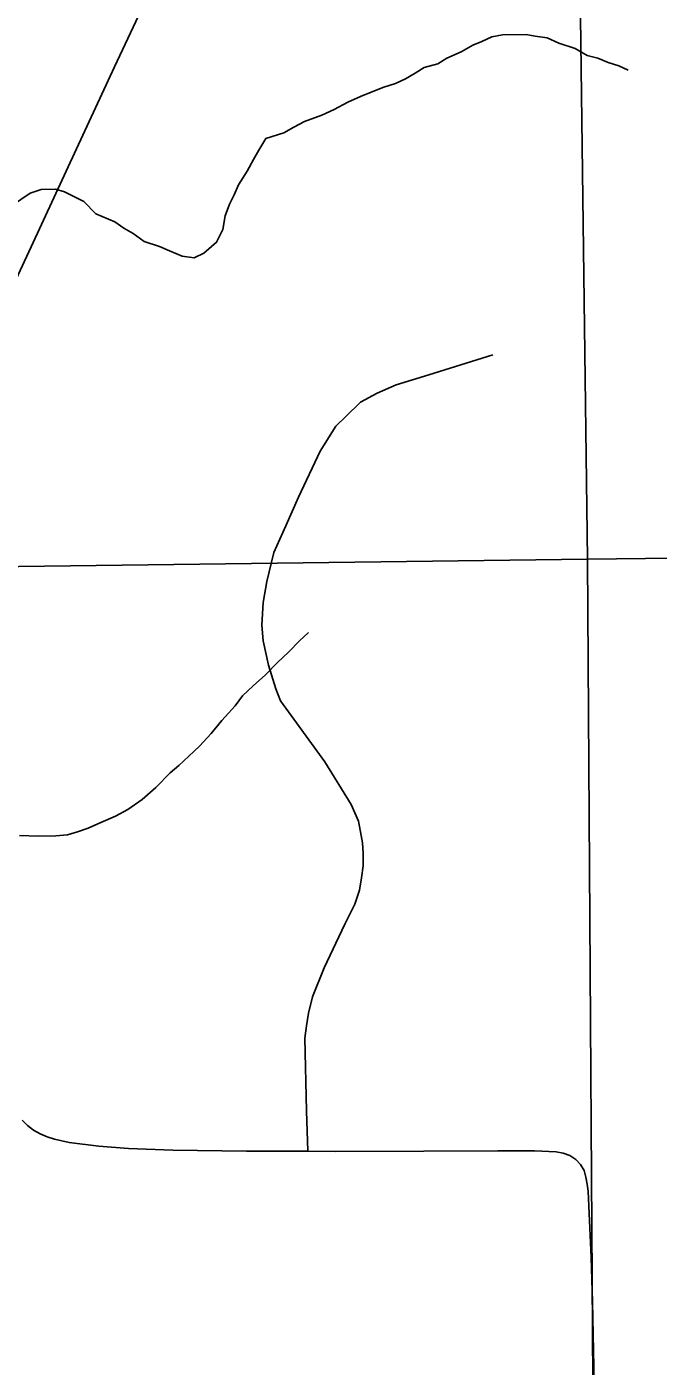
# Model space of a CAD drawing. Extents: x 0 to 34, y 0 to 22.
# Drawn here: x 6.688 to 6.953, y 16.904 to 17.466 of the extents above; entities that cross this region are included whole.
import ezdxf

# ---------------------------------------------------------------- set-up
doc = ezdxf.new("R2010")
doc.units = 0
for name, color, linetype in [('GM_X_Minor_River', 7, 'Continuous'), ('GM_X_Section', 7, 'Continuous'), ('GM_X_State_Route', 7, 'Continuous'), ('GM_X_Township_Road', 7, 'Continuous')]:
    doc.layers.add(name, color=color, linetype=linetype)

msp = doc.modelspace()

# ---------------------------------------------------------------- linework, layer by layer
at = {"layer": 'GM_X_Minor_River'}
for points in [[(6.68209, 17.39158), (6.68963, 17.39662), (6.69417, 17.3982), (6.70026, 17.39829), (6.70407, 17.3972), (6.71211, 17.39312), (6.71713, 17.38787), (6.72515, 17.38456), (6.72899, 17.38196), (6.73282, 17.37973), (6.73743, 17.37637), (6.74392, 17.37418), (6.74813, 17.37233), (6.75349, 17.37013), (6.75844, 17.36943), (6.7626, 17.37139), (6.76786, 17.37602), (6.77045, 17.38137), (6.77152, 17.38708), (6.77336, 17.39204), (6.77521, 17.39587), (6.77706, 17.40007), (6.78078, 17.40582), (6.78338, 17.41079), (6.78561, 17.41462), (6.78859, 17.4196), (6.79617, 17.42198), (6.80032, 17.42431), (6.80485, 17.42665), (6.81204, 17.42941), (6.81734, 17.43176), (6.823, 17.43487), (6.8283, 17.43722), (6.83208, 17.43879), (6.83813, 17.44115), (6.84306, 17.44274), (6.84721, 17.44469), (6.85137, 17.44703), (6.85514, 17.44936), (6.86082, 17.45095), (6.8646, 17.45328), (6.87065, 17.45602), (6.87556, 17.45874), (6.87934, 17.46031), (6.8835, 17.46227), (6.88805, 17.46309), (6.89794, 17.46322), (6.90175, 17.46251), (6.9067, 17.46182), (6.91167, 17.45961), (6.91855, 17.45742), (6.92353, 17.45445)], [(6.92353, 17.45445), (6.92811, 17.45337), (6.93232, 17.45152), (6.9369, 17.45007), (6.94073, 17.44822)], [(6.68515, 17.12686), (6.69314, 17.12659), (6.70036, 17.12669), (6.7053, 17.12713), (6.70947, 17.12833), (6.71401, 17.12991), (6.71931, 17.13226), (6.72536, 17.135), (6.73064, 17.13773), (6.73667, 17.14199), (6.74232, 17.147), (6.74832, 17.15316), (6.75208, 17.15625), (6.75622, 17.1601), (6.76073, 17.16434), (6.7656, 17.16972), (6.77009, 17.1751), (6.77572, 17.18125), (6.77871, 17.18547), (6.78321, 17.18971), (6.78848, 17.19434), (6.79336, 17.19934), (6.79824, 17.20397), (6.80274, 17.20858), (6.8065, 17.21205)]]:
    msp.add_lwpolyline(points, dxfattribs=at)
at = {"layer": 'GM_X_Section'}
for points in [[(7.92171, 18.27008), (7.92008, 17.25434), (6.92373, 17.24282), (6.91054, 18.26226)], [(5.7758, 18.25783), (6.91054, 18.26226), (6.92373, 17.24282), (5.77238, 17.22806), (5.77267, 17.30424)], [(6.92373, 17.24282), (7.92008, 17.25434), (7.92004, 16.95796), (7.93409, 16.26707), (7.50296, 16.23822), (6.93034, 16.22819)], [(5.77238, 17.22806), (6.92373, 17.24282), (6.93034, 16.22819), (5.7699, 16.21486), (5.77176, 16.27968)]]:
    msp.add_lwpolyline(points, close=True, dxfattribs=at)
at = {"layer": 'GM_X_State_Route'}
msp.add_lwpolyline([(6.50798, 16.98598), (6.55655, 17.08896), (6.57152, 17.12054), (6.58956, 17.16005), (6.60811, 17.19942), (6.62932, 17.24437), (6.63102, 17.24809), (6.64482, 17.27826), (6.65964, 17.30903), (6.68997, 17.37409), (6.70906, 17.4152), (6.72506, 17.44961), (6.76862, 17.54237), (6.78827, 17.58462), (6.80308, 17.61539), (6.8201, 17.65202), (6.83066, 17.67423), (6.83443, 17.6824), (6.83682, 17.68787), (6.84117, 17.69671), (6.84361, 17.70196)], dxfattribs=at)
at = {"layer": 'GM_X_Township_Road'}
for points in [[(6.80626, 16.99418), (6.8056, 17.01117), (6.80493, 17.04164), (6.8056, 17.04694), (6.80648, 17.05224), (6.80825, 17.05909), (6.8131, 17.07123), (6.82172, 17.08956), (6.82591, 17.09795), (6.8279, 17.10391), (6.82878, 17.10899), (6.82945, 17.11407), (6.82945, 17.11937), (6.82922, 17.12379), (6.82856, 17.12688), (6.82746, 17.13284), (6.82437, 17.13991), (6.81333, 17.15779), (6.79478, 17.18341), (6.79279, 17.18849), (6.7897, 17.19843), (6.78749, 17.20858), (6.78683, 17.21521), (6.78749, 17.2247), (6.78903, 17.23354), (6.79191, 17.24568), (6.79698, 17.25694), (6.80228, 17.26887), (6.81134, 17.2883), (6.81796, 17.29868), (6.82216, 17.30288), (6.82834, 17.30884), (6.83541, 17.31259), (6.84336, 17.31613), (6.85705, 17.32032), (6.88399, 17.32871)], [(6.9265, 16.89681), (6.92581, 16.93097), (6.92524, 16.94958), (6.92466, 16.96196), (6.92394, 16.97741), (6.92362, 16.98044), (6.92302, 16.98337), (6.92226, 16.98613), (6.92078, 16.9886), (6.91881, 16.99074), (6.91634, 16.99238), (6.91349, 16.99336), (6.91059, 16.99389), (6.90146, 16.99442), (6.886, 16.99443), (6.85496, 16.99425), (6.81777, 16.99416), (6.80626, 16.99418), (6.78052, 16.99422), (6.74945, 16.99467), (6.73082, 16.99542), (6.71839, 16.99638), (6.70598, 16.99794), (6.6998, 16.99926), (6.69676, 17.00021), (6.69381, 17.00146), (6.69102, 17.00302), (6.68848, 17.00499), (6.68624, 17.00732)]]:
    msp.add_lwpolyline(points, dxfattribs=at)

doc.saveas('drawing.dxf')
